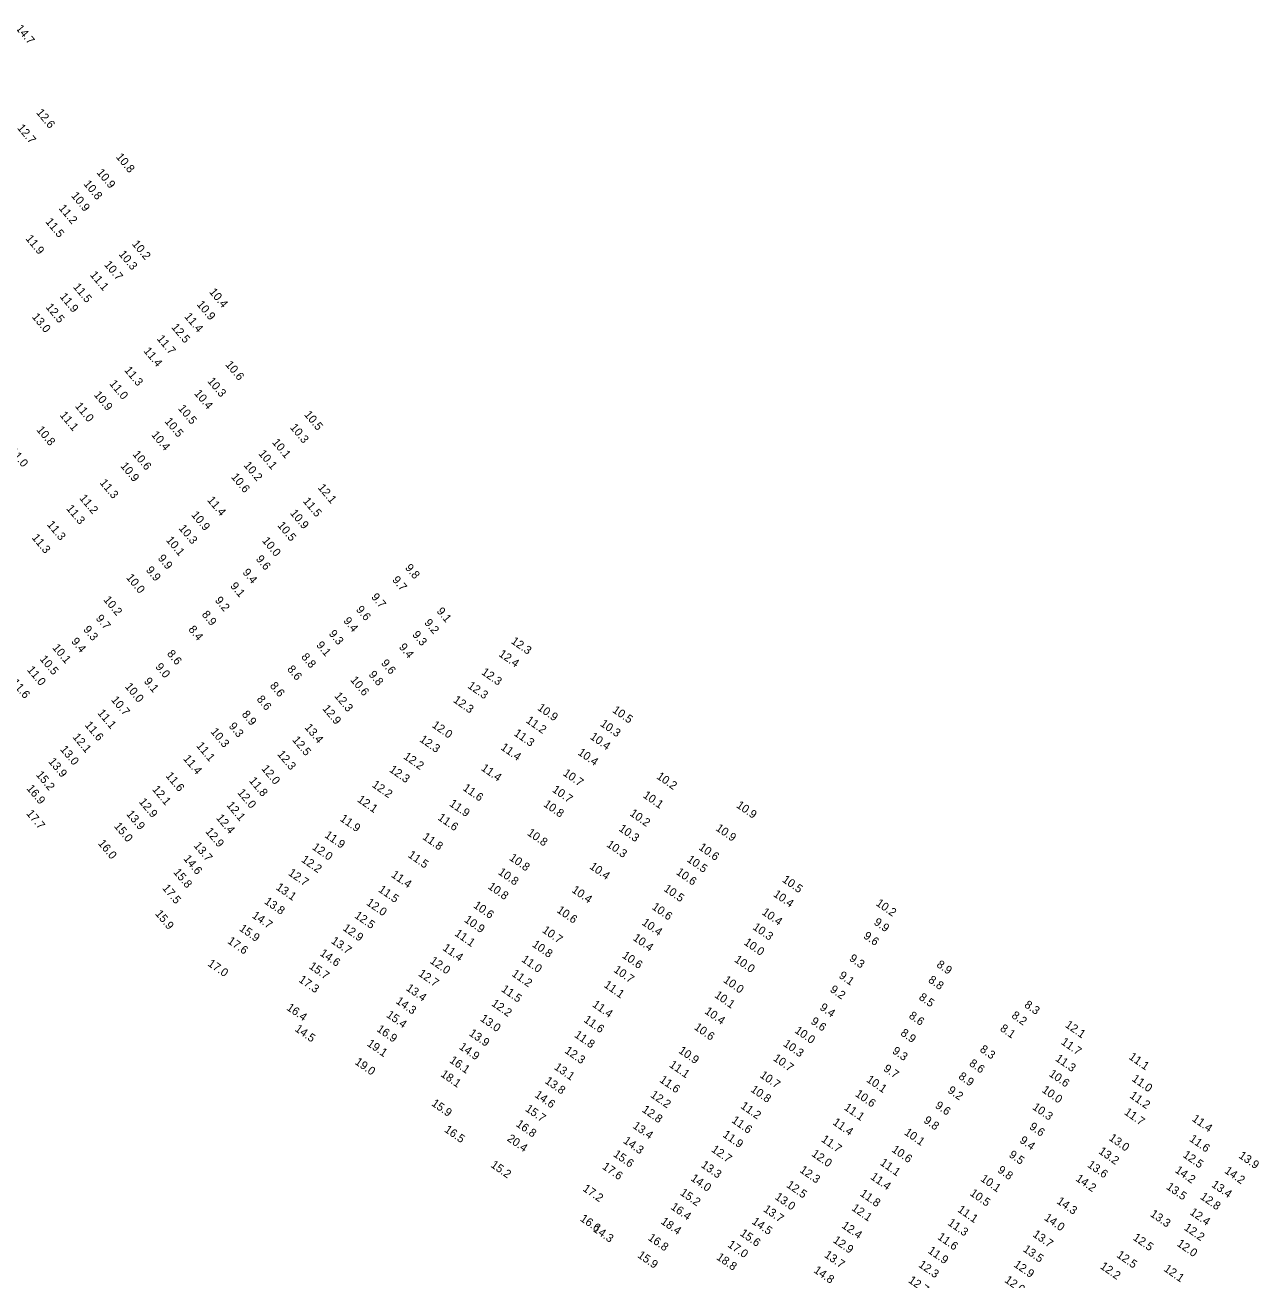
# Model space of a CAD drawing. Extents: x 1023796 to 1112670, y 656573 to 837340.
# Drawn here: x 1025335 to 1026084, y 835087 to 835849 of the extents above; entities that cross this region are included whole.
import ezdxf

# ---------------------------------------------------------------- set-up
doc = ezdxf.new("R2010")
doc.units = 0
doc.layers.add('V-TOPO-SOUN', color=7, linetype='Continuous')

msp = doc.modelspace()

# ---------------------------------------------------------------- texts
at = {"layer": 'V-TOPO-SOUN'}
for s, rotation, p in [('14.7 ', 310, (1025329.21, 835846.82)), ('12.6 ', 310, (1025341.6, 835795.77)), ('12.7 ', 310, (1025330.05, 835786.44)), ('10.8 ', 310, (1025389.98, 835768.84)), ('10.9 ', 310, (1025378.29, 835759.34)), ('10.8 ', 310, (1025370.34, 835752.46)), ('10.9 ', 310, (1025362.83, 835745.3)), ('11.2 ', 310, (1025355.23, 835737.71)), ('11.5 ', 310, (1025347.19, 835729.5)), ('11.9 ', 310, (1025335.13, 835719.26)), ('10.3 ', 310, (1025391.63, 835709.81)), ('10.2 ', 310, (1025399.73, 835715.98)), ('10.7 ', 310, (1025382.82, 835703.46)), ('11.1 ', 310, (1025374.23, 835697.24)), ('11.5 ', 310, (1025363.99, 835689.94)), ('10.4 ', 310, (1025446.59, 835686.88)), ('11.9 ', 310, (1025355.87, 835683.97)), ('10.9 ', 310, (1025439.01, 835679.33)), ('13.0 ', 310, (1025338.97, 835671.74)), ('12.5 ', 310, (1025347.38, 835677.65)), ('11.4 ', 310, (1025431.53, 835671.93)), ('12.5 ', 310, (1025423.65, 835665.44)), ('11.7 ', 310, (1025414.83, 835658.46)), ('11.4 ', 310, (1025406.79, 835651.03)), ('10.6 ', 310, (1025456.42, 835642.75)), ('11.3 ', 310, (1025395.07, 835639.38)), ('11.0 ', 310, (1025386, 835631.16)), ('10.3 ', 310, (1025445.54, 835632.69)), ('10.9 ', 310, (1025376.6, 835624.4)), ('10.4 ', 310, (1025437.48, 835625.24)), ('11.1 ', 310, (1025355.9, 835612.08)), ('11.0 ', 310, (1025365.18, 835617.54)), ('10.5 ', 310, (1025427.72, 835616.12)), ('10.5 ', 310, (1025504.23, 835612.44)), ('10.8 ', 310, (1025341.77, 835603.15)), ('10.5 ', 310, (1025419.55, 835608.29)), ('10.3 ', 310, (1025495.64, 835604.6)), ('10.4 ', 310, (1025411.47, 835600.14)), ('10.1 ', 310, (1025484.79, 835595.53)), ('11.0 ', 310, (1025325.31, 835590.13)), ('10.6 ', 310, (1025400.13, 835588.29)), ('10.1 ', 310, (1025476.49, 835588.7)), ('10.9 ', 310, (1025392.73, 835581.22)), ('10.2 ', 310, (1025467.54, 835581.64)), ('10.6 ', 310, (1025459.89, 835574.56)), ('11.3 ', 310, (1025380.15, 835571)), ('12.1 ', 310, (1025512.51, 835568.04)), ('11.2 ', 310, (1025367.82, 835561.67)), ('11.4 ', 310, (1025445.41, 835560.48)), ('11.5 ', 310, (1025503.49, 835559.86)), ('11.3 ', 310, (1025359.85, 835555.38)), ('10.9 ', 310, (1025435.74, 835551.52)), ('10.9 ', 310, (1025495.7, 835552.55)), ('11.3 ', 310, (1025348.11, 835545.65)), ('10.3 ', 310, (1025428.09, 835543.38)), ('10.5 ', 310, (1025488.01, 835545.12)), ('11.3 ', 310, (1025338.89, 835537.68)), ('10.1 ', 310, (1025420.36, 835536.2)), ('10.0 ', 310, (1025478.69, 835535.84)), ('9.9', 310, (1025415.4, 835525.17)), ('9.6', 310, (1025474.92, 835524.73)), ('9.8', 310, (1025565.48, 835519.38)), ('10.0 ', 310, (1025396.2, 835513.43)), ('9.9', 310, (1025408.2, 835517.99)), ('9.4', 310, (1025466.81, 835516.56)), ('9.7', 310, (1025557.64, 835512.03)), ('9.1', 310, (1025459.39, 835508.31)), ('10.2 ', 310, (1025382.41, 835499.96)), ('9.2', 310, (1025450.05, 835499.61)), ('9.7', 310, (1025544.9, 835501.64)), ('9.7', 310, (1025377.75, 835488.64)), ('8.9', 310, (1025442.09, 835491.02)), ('9.6', 310, (1025535.71, 835494.03)), ('9.1', 310, (1025584.65, 835493.02)), ('9.3', 310, (1025370.15, 835481.91)), ('8.4', 310, (1025433.96, 835481.96)), ('9.4', 310, (1025528.04, 835487.15)), ('9.2', 310, (1025577.16, 835485.99)), ('9.4', 310, (1025362.84, 835474.68)), ('9.3', 310, (1025519.18, 835479.37)), ('9.3', 310, (1025569.85, 835478.79)), ('12.3 ', 325, (1025629.7, 835474.06)), ('10.1 ', 310, (1025351.38, 835470.88)), ('8.6', 310, (1025420.97, 835467.19)), ('9.1', 310, (1025511.58, 835472.44)), ('9.4', 310, (1025561.76, 835471.22)), ('12.4 ', 325, (1025622.21, 835466.26)), ('10.5 ', 310, (1025343.78, 835463.96)), ('9.0', 310, (1025413.91, 835459.24)), ('8.6', 310, (1025493.91, 835457.82)), ('8.8', 310, (1025502.44, 835465.27)), ('9.6', 310, (1025550.9, 835461.49)), ('11.0 ', 310, (1025336.03, 835457.44)), ('9.1', 310, (1025406.98, 835450.47)), ('10.6 ', 310, (1025532.28, 835451.28)), ('9.8', 310, (1025543.39, 835454.57)), ('12.3 ', 325, (1025611.71, 835455.27)), ('11.6 ', 310, (1025326.45, 835449.65)), ('10.0 ', 310, (1025395.45, 835447.24)), ('8.6', 310, (1025483.43, 835447.73)), ('12.3 ', 325, (1025603.35, 835446.98)), ('10.7 ', 310, (1025387.06, 835439.21)), ('8.6', 310, (1025475.41, 835439.58)), ('12.3 ', 310, (1025522.56, 835441.56)), ('12.3 ', 325, (1025594.59, 835438.33)), ('11.1 ', 310, (1025378.8, 835431.23)), ('8.9', 310, (1025466.38, 835430.4)), ('12.9 ', 310, (1025515.34, 835433.87)), ('10.9 ', 325, (1025645.73, 835433.59)), ('10.5 ', 325, (1025691.22, 835432.21)), ('11.6 ', 310, (1025371.07, 835423.88)), ('9.3', 310, (1025458.48, 835423.21)), ('13.4 ', 310, (1025504.51, 835422.43)), ('12.0 ', 325, (1025581.71, 835423.1)), ('11.2 ', 325, (1025638.75, 835425.95)), ('10.3 ', 325, (1025683.82, 835423.91)), ('12.1 ', 310, (1025363.7, 835416.64)), ('10.3 ', 310, (1025447.45, 835419.87)), ('12.5 ', 310, (1025497.04, 835414.89)), ('12.3 ', 325, (1025574.18, 835414.41)), ('11.3 ', 325, (1025631.44, 835418.11)), ('10.4 ', 325, (1025677.64, 835416.03)), ('13.0 ', 310, (1025356.12, 835409.15)), ('11.1 ', 310, (1025438.76, 835411.37)), ('12.3 ', 310, (1025487.9, 835406.24)), ('12.2 ', 325, (1025564.39, 835404.02)), ('11.4 ', 325, (1025623.41, 835409.57)), ('10.4 ', 325, (1025670.22, 835406.47)), ('13.9 ', 310, (1025348.98, 835401.75)), ('11.4 ', 310, (1025430.81, 835403.52)), ('12.0 ', 310, (1025478.3, 835397.41)), ('11.4 ', 325, (1025611.53, 835396.99)), ('15.2 ', 310, (1025341.45, 835393.74)), ('11.6 ', 310, (1025420.14, 835393.11)), ('11.8 ', 310, (1025470.78, 835390.1)), ('12.3 ', 325, (1025555.79, 835396.09)), ('10.7 ', 325, (1025661.23, 835393.91)), ('10.2 ', 325, (1025718.02, 835391.95)), ('16.9 ', 310, (1025335.72, 835385.41)), ('12.1 ', 310, (1025412.02, 835384.87)), ('12.0 ', 310, (1025463.73, 835382.9)), ('12.2 ', 325, (1025545.29, 835386.89)), ('11.6 ', 325, (1025600.43, 835384.88)), ('10.7 ', 325, (1025654.68, 835383.91)), ('12.9 ', 310, (1025403.92, 835377.29)), ('12.1 ', 310, (1025457.15, 835375.27)), ('12.1 ', 325, (1025536.38, 835377.9)), ('11.9 ', 325, (1025592.24, 835375.39)), ('10.8 ', 325, (1025649.39, 835375.09)), ('10.1 ', 325, (1025709.8, 835380.49)), ('10.9 ', 325, (1025766.43, 835374.42)), ('17.7 ', 310, (1025335.54, 835370.22)), ('13.9 ', 310, (1025396.28, 835369.85)), ('12.4 ', 310, (1025450.8, 835367.53)), ('11.9 ', 325, (1025525.85, 835366.26)), ('11.6 ', 325, (1025585.23, 835366.93)), ('10.2 ', 325, (1025701.77, 835369.5)), ('15.0 ', 310, (1025388.84, 835362.51)), ('12.9 ', 310, (1025444.24, 835359.34)), ('10.3 ', 325, (1025695.11, 835360.24)), ('10.9 ', 325, (1025753.93, 835360.52)), ('16.0 ', 310, (1025379.08, 835352.08)), ('11.9 ', 325, (1025516.51, 835356.27)), ('11.8 ', 325, (1025575.95, 835355.17)), ('10.8 ', 325, (1025639.49, 835357.64)), ('10.3 ', 325, (1025687.69, 835350.64)), ('13.7 ', 310, (1025437.17, 835350.68)), ('12.0 ', 325, (1025508.97, 835348.98)), ('11.5 ', 325, (1025567.16, 835344.24)), ('10.6 ', 325, (1025743.6, 835348.86)), ('14.6 ', 310, (1025430.96, 835342.76)), ('12.2 ', 325, (1025502.37, 835341.43)), ('10.8 ', 325, (1025628.63, 835342.48)), ('10.4 ', 325, (1025677.32, 835337.26)), ('10.5 ', 325, (1025736.48, 835341.54)), ('15.8 ', 310, (1025424.85, 835334.57)), ('12.7 ', 325, (1025494.45, 835333.33)), ('11.4 ', 325, (1025556.96, 835332.21)), ('10.8 ', 325, (1025621.88, 835333.85)), ('10.6 ', 325, (1025729.91, 835333.82)), ('10.5 ', 325, (1025794.31, 835329.25)), ('17.5 ', 310, (1025418.12, 835324.93)), ('13.1 ', 325, (1025486.97, 835324.62)), ('11.5 ', 325, (1025549.15, 835323.26)), ('10.8 ', 325, (1025615.69, 835325.09)), ('10.4 ', 325, (1025666.53, 835323)), ('10.5 ', 325, (1025722.38, 835323.73)), ('10.4 ', 325, (1025788.89, 835320.47)), ('13.8 ', 325, (1025479.94, 835316.05)), ('12.0 ', 325, (1025541.88, 835315.25)), ('10.6 ', 325, (1025606.83, 835313.63)), ('10.6 ', 325, (1025715.18, 835312.69)), ('10.2 ', 325, (1025851.16, 835314.95)), ('15.9 ', 310, (1025413.78, 835309.34)), ('14.7 ', 325, (1025472.46, 835307.49)), ('12.5 ', 325, (1025534.65, 835307.46)), ('10.9 ', 325, (1025601.31, 835304.93)), ('10.6 ', 325, (1025657.47, 835310.75)), ('10.4 ', 325, (1025781.95, 835309.48)), ('15.9 ', 325, (1025464.73, 835299.63)), ('12.9 ', 325, (1025527.59, 835299.85)), ('10.7 ', 325, (1025648.59, 835298.6)), ('10.4 ', 325, (1025709.11, 835303.22)), ('10.3 ', 325, (1025776.38, 835300.44)), ('9.9', 325, (1025849.92, 835303.38)), ('17.6 ', 325, (1025457.59, 835291.98)), ('13.7 ', 325, (1025520.48, 835292.03)), ('11.1 ', 325, (1025595.47, 835296.61)), ('10.8 ', 325, (1025642.53, 835289.94)), ('10.4 ', 325, (1025703.68, 835293.84)), ('10.0 ', 325, (1025771.06, 835291.17)), ('9.6', 325, (1025843.62, 835295.07)), ('14.6 ', 325, (1025513.64, 835284.56)), ('11.4 ', 325, (1025588.21, 835287.77)), ('10.6 ', 325, (1025697.12, 835283.21)), ('17.0 ', 325, (1025445.57, 835278.31)), ('15.7 ', 325, (1025507, 835276.67)), ('12.0 ', 325, (1025580.47, 835279.93)), ('11.0 ', 325, (1025636.05, 835280.83)), ('10.7 ', 325, (1025691.97, 835274.53)), ('10.0 ', 325, (1025765.26, 835280.73)), ('9.3', 325, (1025834.96, 835281.39)), ('8.9', 325, (1025887.98, 835277.68)), ('17.3 ', 325, (1025500.79, 835268.51)), ('12.7 ', 325, (1025573.42, 835272.21)), ('11.2 ', 325, (1025630.12, 835272.13)), ('10.0 ', 325, (1025758.55, 835268.3)), ('9.1', 325, (1025828.69, 835271.01)), ('8.8', 325, (1025882.94, 835268.32)), ('13.4 ', 325, (1025565.95, 835263.4)), ('11.5 ', 325, (1025623.77, 835262.76)), ('11.1 ', 325, (1025686.07, 835265.34)), ('10.1 ', 325, (1025753.2, 835259.15)), ('9.2', 325, (1025823.31, 835262.53)), ('16.4 ', 325, (1025493.43, 835251.5)), ('14.3 ', 325, (1025559.75, 835255.53)), ('12.2 ', 325, (1025617.77, 835254.11)), ('11.4 ', 325, (1025679.04, 835253.5)), ('9.4', 325, (1025817.08, 835251.63)), ('8.5', 325, (1025877.25, 835257.83)), ('8.3', 325, (1025941.24, 835253.22)), ('15.4 ', 325, (1025554.01, 835247.16)), ('13.0 ', 325, (1025610.99, 835244.86)), ('11.6 ', 325, (1025673.82, 835244.21)), ('10.4 ', 325, (1025747.22, 835249.34)), ('8.6', 325, (1025871.18, 835246.58)), ('8.2', 325, (1025933.5, 835246.76)), ('14.5 ', 325, (1025498.46, 835238.65)), ('16.9 ', 325, (1025548.15, 835238.53)), ('10.6 ', 325, (1025740.85, 835239.69)), ('10.0 ', 325, (1025801.86, 835237.68)), ('9.6', 325, (1025811.66, 835243.15)), ('8.9', 325, (1025866.13, 835236.09)), ('8.1', 325, (1025926.51, 835238.86)), ('12.1 ', 325, (1025966.03, 835241.08)), ('19.1 ', 325, (1025542.26, 835229.73)), ('13.9 ', 325, (1025604.2, 835235.98)), ('11.8 ', 325, (1025668.13, 835235.01)), ('10.3 ', 325, (1025794.92, 835229.59)), ('11.7 ', 325, (1025963.56, 835230.73)), ('14.9 ', 325, (1025598.15, 835227.74)), ('12.3 ', 325, (1025662.27, 835225.45)), ('10.9 ', 325, (1025731.38, 835225.44)), ('9.3', 325, (1025861.09, 835225.23)), ('8.3', 325, (1025914.28, 835226.2)), ('11.1 ', 325, (1026004.69, 835221.67)), ('19.0 ', 325, (1025534.88, 835218.56)), ('16.1 ', 325, (1025592.34, 835219.6)), ('13.1 ', 325, (1025655.89, 835215.46)), ('11.1 ', 325, (1025725.72, 835216.88)), ('10.7 ', 325, (1025788.81, 835220.8)), ('9.7', 325, (1025855.73, 835214.47)), ('8.6', 325, (1025907.81, 835217.66)), ('11.3 ', 325, (1025960.07, 835220.64)), ('18.1 ', 325, (1025586.95, 835211.15)), ('13.8 ', 325, (1025650.25, 835207)), ('11.6 ', 325, (1025719.84, 835207.73)), ('10.7 ', 325, (1025780.72, 835210.57)), ('10.1 ', 325, (1025845.42, 835207.87)), ('8.9', 325, (1025901.3, 835209.77)), ('10.6 ', 325, (1025956.23, 835211.33)), ('11.0 ', 325, (1026006.56, 835208.34)), ('14.6 ', 325, (1025644.04, 835198.58)), ('12.2 ', 325, (1025714.31, 835198.59)), ('10.8 ', 325, (1025775.13, 835201.89)), ('10.6 ', 325, (1025838.61, 835199.12)), ('9.2', 325, (1025894.77, 835201.31)), ('10.0 ', 325, (1025951.96, 835201.57)), ('11.2 ', 325, (1026005.25, 835198.15)), ('15.9 ', 325, (1025581.38, 835193.42)), ('11.2 ', 325, (1025769.04, 835191.85)), ('11.1 ', 325, (1025831.83, 835190.95)), ('9.6', 325, (1025887.14, 835192.09)), ('10.3 ', 325, (1025946.16, 835191.17)), ('15.7 ', 325, (1025638.32, 835190.12)), ('12.8 ', 325, (1025709.2, 835189.61)), ('11.6 ', 325, (1025763.58, 835183.17)), ('9.8', 325, (1025880.14, 835183.1)), ('11.7 ', 325, (1026001.9, 835188.08)), ('11.4 ', 325, (1026043.03, 835184.08)), ('16.5 ', 325, (1025589.23, 835177.49)), ('16.8 ', 325, (1025632.69, 835180.87)), ('13.4 ', 325, (1025703.54, 835179.79)), ('11.4 ', 325, (1025824.97, 835181.9)), ('10.1 ', 325, (1025868.41, 835175.8)), ('9.6', 325, (1025944.28, 835179.27)), ('20.4 ', 325, (1025627.3, 835172.03)), ('14.3 ', 325, (1025697.8, 835170.71)), ('11.9 ', 325, (1025758.19, 835174.43)), ('11.7 ', 325, (1025818, 835171.57)), ('9.4', 325, (1025938.43, 835170.96)), ('13.0 ', 325, (1025992.62, 835172.38)), ('11.6 ', 325, (1026041.46, 835171.84)), ('15.6 ', 325, (1025691.76, 835162.58)), ('12.7 ', 325, (1025751.28, 835165.48)), ('12.0 ', 325, (1025812.11, 835162.81)), ('10.6 ', 325, (1025860.78, 835165.39)), ('9.5', 325, (1025931.9, 835162.23)), ('13.2 ', 325, (1025986.36, 835164.33)), ('12.5 ', 325, (1026037.53, 835162.13)), ('13.9 ', 325, (1026071.39, 835161.7)), ('15.2 ', 325, (1025617.36, 835156.07)), ('17.6 ', 325, (1025685.04, 835155.03)), ('13.3 ', 325, (1025745.04, 835156.01)), ('12.3 ', 325, (1025804.91, 835152.97)), ('11.1 ', 325, (1025853.68, 835157.39)), ('9.8', 325, (1025925, 835152.93)), ('13.6 ', 325, (1025979.55, 835156.13)), ('14.2 ', 325, (1026032.73, 835152.88)), ('14.2 ', 325, (1026062.78, 835152.51)), ('14.0 ', 325, (1025738.77, 835147.93)), ('11.4 ', 325, (1025847.87, 835148.82)), ('10.1 ', 325, (1025914.66, 835147.65)), ('14.2 ', 325, (1025972.44, 835147.77)), ('17.2 ', 325, (1025673.23, 835141.66)), ('15.2 ', 325, (1025732.3, 835139.17)), ('12.5 ', 325, (1025796.88, 835143.9)), ('11.8 ', 325, (1025841.52, 835138.65)), ('10.5 ', 325, (1025908.23, 835138.91)), ('13.5 ', 325, (1026027.43, 835142.75)), ('13.4 ', 325, (1026054.9, 835144.1)), ('16.4 ', 325, (1025726.63, 835130.55)), ('13.0 ', 325, (1025789.88, 835136.61)), ('12.1 ', 325, (1025836.45, 835129.86)), ('14.3 ', 325, (1025960.93, 835134.01)), ('12.8 ', 325, (1026048.01, 835136.74)), ('16.6 ', 325, (1025671.63, 835123.44)), ('13.7 ', 325, (1025782.84, 835129.17)), ('11.1 ', 325, (1025900.76, 835128.95)), ('14.0 ', 325, (1025953.34, 835123.95)), ('13.3 ', 325, (1026017.65, 835126.25)), ('12.4 ', 325, (1026041.71, 835127.34)), ('14.3 ', 325, (1025679.49, 835117.04)), ('18.4 ', 325, (1025720.62, 835121.74)), ('15.6 ', 325, (1025768.69, 835114.53)), ('14.5 ', 325, (1025775.87, 835121.7)), ('12.4 ', 325, (1025830.4, 835119.24)), ('11.3 ', 325, (1025894.8, 835120.91)), ('12.2 ', 325, (1026038.25, 835117.95)), ('16.8 ', 325, (1025712.83, 835111.81)), ('17.0 ', 325, (1025761.18, 835107.65)), ('12.9 ', 325, (1025825.13, 835110.37)), ('11.6 ', 325, (1025888.58, 835112.33)), ('13.7 ', 325, (1025946.35, 835113.9)), ('12.5 ', 325, (1026007.18, 835111.9)), ('12.0 ', 325, (1026033.88, 835108.26)), ('15.9 ', 325, (1025706.46, 835101.24)), ('18.8 ', 325, (1025754.36, 835100.03)), ('13.7 ', 325, (1025819.84, 835101.4)), ('11.9 ', 325, (1025882.73, 835103.97)), ('13.5 ', 325, (1025940.49, 835104.88)), ('12.5 ', 325, (1025997.31, 835101.37)), ('14.8 ', 325, (1025813.43, 835092.1)), ('12.3 ', 325, (1025877.02, 835095.47)), ('12.9 ', 325, (1025934.83, 835095.61)), ('12.2 ', 325, (1025987.29, 835094.5)), ('12.1 ', 325, (1026025.93, 835092.97)), ('12.7 ', 325, (1025870.85, 835086.01)), ('12.0 ', 325, (1025929.29, 835086.17))]:
    msp.add_text(s, height=5, rotation=rotation, dxfattribs=at).set_placement(p)

doc.saveas('drawing.dxf')
